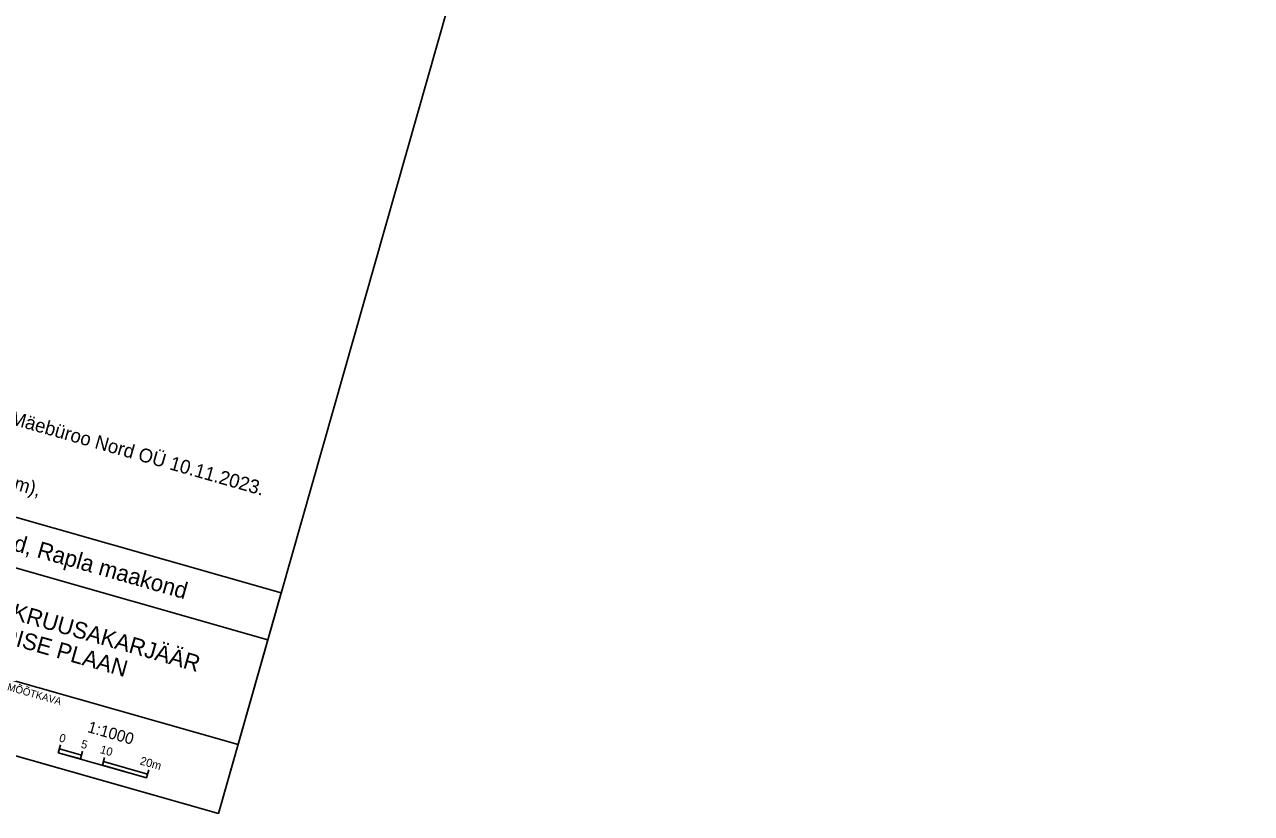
# Model space of a CAD drawing. Extents: x 530818 to 531740, y 6542340 to 6544024.
# Drawn here: x 531472.7 to 531740.1, y 6543073.7 to 6543245.6 of the extents above; entities that cross this region are included whole.
import ezdxf

# ---------------------------------------------------------------- set-up
doc = ezdxf.new("R2010")
doc.units = 0
doc.layers.add('Vormistus', color=7, linetype='Continuous')

msp = doc.modelspace()

# ---------------------------------------------------------------- linework, layer by layer
at = {"layer": 'Vormistus'}
for p, q in [((531528.62, 6543121.75), (531355.48, 6543170.99)), ((531424.72, 6543140.25), (531525.71, 6543111.53)), ((531346.07, 6543137.9), (531519.21, 6543088.66)), ((531341.81, 6543122.89), (531514.94, 6543073.65)), ((531514.94, 6543073.65), (531528.62, 6543121.75)), ((531480.5, 6543088.61), (531480.02, 6543086.9)), ((531480.25, 6543087.72), (531480.02, 6543086.9)), ((531485.06, 6543086.35), (531480.25, 6543087.72)), ((531480.02, 6543086.9), (531499.25, 6543081.43)), ((531480.02, 6543086.9), (531484.83, 6543085.53)), ((531485.31, 6543087.24), (531484.83, 6543085.53)), ((531484.83, 6543085.53), (531485.06, 6543086.35)), ((531490.12, 6543085.88), (531489.64, 6543084.17)), ((531499.74, 6543083.14), (531499.25, 6543081.43))]:
    msp.add_line(p, q, dxfattribs=at)
for points in [[(530957.66, 6543232.14), (531182.83, 6544023.92), (531740.12, 6543865.43), (531514.94, 6543073.65)], [(531489.64, 6543084.17), (531499.25, 6543081.43), (531499.49, 6543082.25), (531489.87, 6543084.98)]]:
    msp.add_lwpolyline(points, close=True, dxfattribs=at)

# ---------------------------------------------------------------- texts
for s, height, rotation, p in [('    - Risu-Suurküla kruusakarjääri markšeiderimõõdistamise aruanne, Mäebüroo Nord OÜ 10.11.2023.', 3, 344.1245, (531350.95, 6543192.25)), ('5. Looduskaitsega seotud kitsendused: EELIS (Eesti looduse infosüsteem), ', 3, 344.1245, (531347.25, 6543179.27)), ('Märjamaa vald, Rapla maakond', 3.6, 344.1233, (531442.21, 6543138.93)), ('RISU-SUURKÜLA KRUUSAKARJÄÄR', 3.6, 344.1233, (531430.57, 6543127.16)), ('MÄEERALDISE PLAAN', 3.6, 344.1233, (531445.11, 6543117.41)), ('MÕÕTKAVA', 1.6, 344.1245, (531468.78, 6543100.56)), ('1:1000', 2.5, 344.1232, (531486.23, 6543091.42)), ('0', 1.8, 344.1245, (531480.06, 6543089.38)), ('5', 1.8, 344.1245, (531484.82, 6543088.03)), ('10', 1.8, 344.1245, (531489, 6543086.84)), ('20m', 1.8, 344.1245, (531497.69, 6543084.37))]:
    msp.add_text(s, height=height, rotation=rotation, dxfattribs=at).set_placement(p)

doc.saveas('drawing.dxf')
